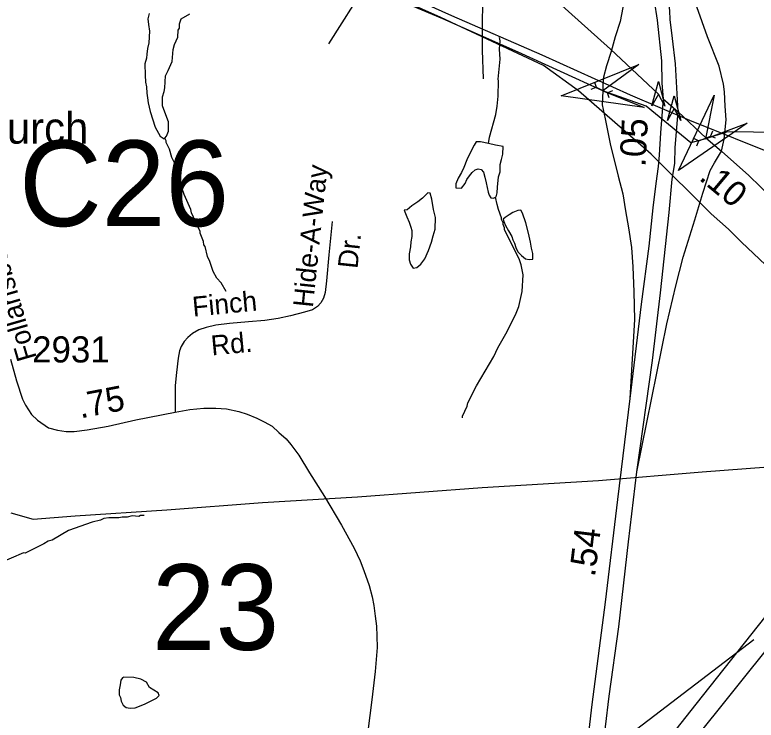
# Model space of a CAD drawing. Extents: x 1547597 to 1699558, y 810033 to 920809.
# Drawn here: x 1631529 to 1635080, y 823777 to 827154 of the extents above; entities that cross this region are included whole.
import ezdxf

# ---------------------------------------------------------------- set-up
doc = ezdxf.new("R2010")
doc.units = 0
for name, color, linetype in [('Exist Boundary Political City Limit New', 7, 'Continuous'), ('Exist Cultural Church with Cemetery Label', 7, 'Continuous'), ('Exist Hydrographic Creek Single Shore', 7, 'Continuous'), ('Exist Hydrographic Misc Water Feature', 7, 'Continuous'), ('Exist Road Non-System Type 51', 7, 'Continuous'), ('Exist Road Non-System Type 51 Label', 7, 'Continuous'), ('Exist Road Primary US Divided Attributed', 7, 'Continuous'), ('Exist Road Primary US Mileage Hundredths English Label', 7, 'Continuous'), ('Exist Road Primary US Ramp 1 Lane  Attributed', 7, 'Continuous'), ('Exist Road Secondary Mileage Hundredths English Label', 7, 'Continuous'), ('Exist Road Secondary Structure Culvert Attributed CELL', 7, 'Continuous'), ('Exist Road Secondary Structure Culvert CELL', 7, 'Continuous'), ('Exist Road Secondary Structure Culvert Number Label', 7, 'Continuous'), ('Exist Road Secondary Structure Standard Bridge Attributed CELL', 7, 'Continuous'), ('Exist Road Secondary Structure Standard Bridge Number Label', 7, 'Continuous'), ('Exist Road Secondary Type 51 Attributed', 7, 'Continuous'), ('Exist Road Secondary Type 51 Label', 7, 'Continuous'), ('Exist Road Secondary Type 51 Number Label', 7, 'Continuous'), ('Exist Utilities Electrical Transmission Line', 7, 'Continuous'), ('Map Preparation Boundary City Limit Buffer Line', 7, 'Continuous')]:
    doc.layers.add(name, color=color, linetype=linetype)

msp = doc.modelspace()

# ---------------------------------------------------------------- linework, layer by layer
at = {"layer": 'Exist Boundary Political City Limit New'}
msp.add_lwpolyline([(1635551.3, 827239.7), (1635531.3, 827062.9), (1635516.8, 826909.6), (1635505.7, 826765.1), (1635505.7, 826635.5), (1635472.8, 826183.6), (1635400.8, 826149.4), (1635270.8, 826058.5), (1635124.5, 825956.5), (1635009.7, 826064.8), (1634948.3, 826128.4), (1634864.2, 826200.6), (1634576.7, 826487.3), (1634230, 826790.4), (1634060.9, 826911.8), (1633570.2, 827141), (1632628.5, 827562.2)], dxfattribs=at)
at = {"layer": 'Exist Hydrographic Creek Single Shore'}
msp.add_lwpolyline([(1639509.9, 826511.7), (1638485.9, 826598.2), (1636671.9, 826897.5), (1636355.9, 826982.7), (1636122.9, 826967.8), (1635619.9, 826735.1), (1635191.7, 826589.7), (1634943.5, 826592.9), (1634837.4, 826560.6), (1634767, 826540.3), (1634660.4, 826629.5), (1634553.8, 826717), (1634345.4, 826790.2), (1633940.4, 826974.9), (1633579.9, 827134.2), (1632619.9, 827537.9), (1632321.8, 827691.7), (1632032.8, 827933.8), (1631311.2, 828442.3)], dxfattribs=at)
at = {"layer": 'Exist Hydrographic Misc Water Feature'}
for points in [[(1632173, 827160.4), (1632165.4, 827134.3), (1632169.2, 827107), (1632173.1, 827075.5), (1632170.3, 827020.1), (1632163.6, 826991.9), (1632161.2, 826965.8), (1632158.9, 826946.9), (1632151.2, 826919.8), (1632152.7, 826865.3), (1632154.4, 826831.8), (1632159.3, 826808.7), (1632161.1, 826778.3), (1632163.9, 826756.3), (1632166.8, 826733.2), (1632176.8, 826691.2), (1632200.9, 826615.5), (1632224.5, 826573.3), (1632244.2, 826560.4), (1632247.3, 826563.7)], [(1632247.3, 826563.7), (1632255.9, 826572.9), (1632265.6, 826596.8), (1632264.1, 826641.9), (1632252.9, 826674.5), (1632236.7, 826717.6), (1632236.2, 826760.6), (1632244.9, 826786.7), (1632247.2, 826804.4), (1632250.1, 826862), (1632262.9, 826886.9), (1632282.3, 826930.7), (1632287.2, 826987.2), (1632293.7, 827012.2), (1632309.8, 827046.6), (1632311.3, 827081.1), (1632317.7, 827090.4), (1632317.9, 827110.3), (1632325.6, 827135.4), (1632367.8, 827158.9)], [(1633797.8, 826537.3), (1633802.5, 826567.7), (1633833.3, 826677.4), (1633839.5, 826717.3), (1633843.9, 826765.2), (1633846.4, 826837.2), (1633844.4, 826845.2), (1633853.2, 826941), (1633851.4, 826989), (1633853.8, 827028.9), (1633850.4, 827046.1)], [(1632540.6, 825828.4), (1632516.9, 825870.5), (1632497.1, 825892.7), (1632479.4, 825924.8), (1632463.7, 825972.9), (1632451.9, 825997), (1632440.2, 826045), (1632434.3, 826053.1), (1632432.5, 826069.1), (1632416.8, 826109.2), (1632416.8, 826117.2), (1632375.4, 826205.4), (1632371.6, 826221.4), (1632340.1, 826293.7), (1632328.4, 826325.8), (1632320.6, 826365.7), (1632301, 826413.9), (1632293.2, 826445.9), (1632281.4, 826470), (1632269.7, 826510), (1632254, 826542.2), (1632254, 826550.2), (1632247.3, 826563.7)], [(1633797.8, 826537.3), (1633760, 826545), (1633739.4, 826546.1), (1633730.1, 826530.5), (1633713.5, 826499.2), (1633694.5, 826458.9), (1633679.3, 826422.1), (1633668.6, 826399.3), (1633652.9, 826372), (1633641.8, 826345.2), (1633641.1, 826325.8), (1633668.1, 826323.2), (1633685.9, 826346.4), (1633694.8, 826366.1), (1633706.2, 826382.6), (1633719.5, 826398.7), (1633733.6, 826412), (1633749, 826415.8), (1633763.3, 826413.9), (1633773.6, 826401.1), (1633781, 826376.2), (1633786.4, 826349.6), (1633791.1, 826326.6), (1633796.8, 826304), (1633801.5, 826290.8), (1633808.6, 826277.7), (1633822.1, 826276.6), (1633831.6, 826281.1)], [(1633831.6, 826281.1), (1633835.2, 826282.7), (1633839.9, 826301.1), (1633841.6, 826328.6), (1633845.4, 826377.7), (1633853.3, 826402.3), (1633854.6, 826436.5), (1633860.3, 826460.8), (1633866.5, 826487.3), (1633867.8, 826522.9), (1633831.4, 826530.6), (1633797.8, 826537.3)], [(1633507.8, 826301.7), (1633500.9, 826294.4), (1633481.7, 826276.2), (1633459.9, 826258.7), (1633430.6, 826239), (1633407.8, 826220.4), (1633393.6, 826217.9), (1633406.3, 826187.2), (1633418.1, 826160.7), (1633425.7, 826136.4), (1633430.8, 826121.1), (1633430.5, 826093.2), (1633425.4, 826066.4), (1633423.6, 826042.7), (1633418.4, 826010.1), (1633418.6, 825981.2), (1633424.2, 825960.6), (1633437.6, 825940.4), (1633454.5, 825943.3), (1633474.1, 825959.9), (1633492.9, 825985.5), (1633510.7, 826024.7), (1633525, 826064.6), (1633533.2, 826095), (1633542.5, 826127.5), (1633544.8, 826183.8), (1633534.2, 826221.3), (1633526.4, 826271), (1633518.8, 826300), (1633507.8, 826301.7)], [(1633673.2, 825223.8), (1633673.3, 825231.8), (1633695.6, 825279.5), (1633699.7, 825295.5), (1633740.3, 825377.1), (1633823.1, 825518.3), (1633843.4, 825560.1), (1633887.9, 825637.7), (1633930.5, 825725.3), (1633942.8, 825757.2), (1633959.2, 825829), (1633963.8, 825908.9), (1633954.1, 825956.9), (1633946.2, 825981), (1633875.4, 826125.5), (1633875.4, 826133.4), (1633867.5, 826149.5), (1633867.6, 826157.5), (1633859.7, 826173.6), (1633859.8, 826181.6), (1633846.1, 826221.6), (1633840.2, 826245.6), (1633831.6, 826281.1)], [(1633939, 826217.7), (1633914.7, 826207.3), (1633896.5, 826196.4), (1633877.6, 826182.8), (1633868.6, 826175.3), (1633871.2, 826163.8), (1633880.2, 826145.3), (1633894.5, 826120.1), (1633909.4, 826091.9), (1633915.4, 826076.2), (1633922.5, 826060.3), (1633929.5, 826039.1), (1633938.9, 826018.3), (1633955.9, 826001.2), (1633975.3, 825984.9), (1633992.1, 825982.3), (1634010.1, 825984), (1634009.7, 826011.3), (1634003.9, 826035.9), (1633998.8, 826065.9), (1633989.4, 826108.9), (1633976.2, 826158.6), (1633960.7, 826203.6), (1633952.4, 826219.1), (1633939, 826217.7)], [(1632147.5, 824756.3), (1632131.5, 824756.5), (1632123.5, 824752.5), (1632091.6, 824754.8), (1632067.6, 824749), (1632043.6, 824749.2), (1632027.6, 824745.3), (1631979.6, 824745.7), (1631955.6, 824741.9), (1631939.6, 824734), (1631899.5, 824724.3), (1631785.4, 824685.3), (1631707.2, 824638), (1631689.1, 824634.1), (1631667.1, 824620.3), (1631578.8, 824577), (1631570.8, 824577.1), (1631450.6, 824526.1)], [(1632043.8, 823978.8), (1632036.2, 823968.6), (1632034.1, 823945.8), (1632029.1, 823922), (1632028.8, 823898.1), (1632034.4, 823884.5), (1632038.3, 823868), (1632047.3, 823848.8), (1632061.5, 823837.4), (1632081.5, 823833.3), (1632104.5, 823835.4), (1632125.7, 823843), (1632153.1, 823855.3), (1632206.9, 823882.6), (1632220, 823894.3), (1632216.1, 823907), (1632173.5, 823933.1), (1632159.1, 823957.9), (1632133.1, 823973.2), (1632098.3, 823980.5), (1632051, 823983.1), (1632043.8, 823978.8)]]:
    msp.add_lwpolyline(points, dxfattribs=at)
at = {"layer": 'Exist Road Non-System Type 51'}
for points in [[(1633307.2, 827968.9), (1633292.9, 827444.3), (1633288.1, 827401.4), (1633211.9, 827301.3), (1633030.8, 827015.2)], [(1633792.2, 827522.6), (1633770.8, 827382.6), (1633768.4, 827087), (1633768.4, 826984.5), (1633773.2, 826846.8)], [(1634612.3, 826774.3), (1634383, 826989.8), (1633980.4, 827352.2), (1633906.5, 827426.2)], [(1633049, 826163.7), (1633032.3, 826004), (1633022.4, 825880.1), (1633015.5, 825824.2), (1633007.3, 825796.8), (1632994.6, 825774.6), (1632978.7, 825757.8), (1632954.1, 825741.2), (1632915.9, 825729.8), (1632849.7, 825712.9), (1632789.6, 825700), (1632726.6, 825690.2), (1632647.4, 825684.2), (1632557.2, 825675.7), (1632491.2, 825668.6), (1632445, 825657.5), (1632410.9, 825646), (1632380.6, 825628.4), (1632358.3, 825608.9), (1632339.9, 825589), (1632325.6, 825565.3), (1632317.2, 825545.5), (1632310.7, 825509.6), (1632303.7, 825441.7), (1632296.7, 825379.8), (1632296.5, 825250.6)]]:
    msp.add_lwpolyline(points, dxfattribs=at)
at = {"layer": 'Exist Road Primary US Divided Attributed'}
for points in [[(1634706.7, 826688.9), (1634694.3, 826919.2), (1634679.2, 827040), (1634668.5, 827132.1), (1634667.3, 827172.4), (1634659, 827242.9), (1634646.6, 827325.9), (1634590.7, 827608.4), (1634514, 827886.5), (1634426.6, 828167.7), (1634371, 828362.9)], [(1634310.8, 828297.4), (1634400.1, 828006), (1634464.3, 827813), (1634549.3, 827513), (1634590.6, 827263.7), (1634591.4, 827220.2), (1634605.6, 827128), (1634626.3, 826932.9), (1634628.6, 826827), (1634634.1, 826751.1)], [(1634634.1, 826751.1), (1634621.3, 826588.9), (1634615.6, 826482), (1634611.3, 826427.4), (1634600.5, 826345.5), (1634585.1, 826229.2), (1634566.2, 826045.5), (1634529.7, 825768.1), (1634475.9, 825317)], [(1634509.2, 824966), (1634583.3, 825499.2), (1634622.5, 825822.6), (1634664.3, 826207.3), (1634678.5, 826366.7), (1634690.1, 826441.9), (1634692.2, 826518.7), (1634706.7, 826688.9)], [(1634475.9, 825317), (1634416.7, 824833), (1634356.3, 824342.4), (1634292.6, 823852.3), (1634265, 823605.9)], [(1634340.3, 823598.1), (1634375.8, 823891.7), (1634422.2, 824223.9), (1634468.2, 824630.5), (1634509.2, 824966)]]:
    msp.add_lwpolyline(points, dxfattribs=at)
at = {"layer": 'Exist Road Primary US Ramp 1 Lane  Attributed'}
for points in [[(1634915, 826501.5), (1634927.3, 826559.3), (1634936.8, 826651.5), (1634932.1, 826716.1), (1634928.6, 826785.9), (1634924.4, 826821.7), (1634903.7, 826908.8), (1634847.7, 827047.8), (1634737.8, 827359.1), (1634561.8, 827844.2), (1634491.3, 828064.1), (1634371, 828362.9)], [(1634310.8, 828297.4), (1634419.7, 827790.5), (1634439.5, 827703), (1634453.6, 827638.1), (1634462, 827559), (1634470.5, 827477.2), (1634467.7, 827375.6), (1634456.4, 827268.3), (1634442.3, 827189.3), (1634428.2, 827121.5), (1634405.6, 827048.1), (1634385.9, 826977.6)], [(1634385.9, 826977.6), (1634363.5, 826909), (1634349.4, 826856.2), (1634345.9, 826820.9), (1634345.4, 826790.2), (1634342.4, 826722.4), (1634356.4, 826655.5), (1634381.1, 826535.8), (1634419.8, 826380.9), (1634440.9, 826296.4), (1634454.9, 826215.5), (1634469, 826134.5), (1634483.1, 826039.5), (1634490.1, 825948), (1634493.6, 825828.3), (1634497.2, 825694.5), (1634475.9, 825317)], [(1634509.2, 824966), (1634652.1, 825674.8), (1634695.2, 825855.9), (1634730.7, 825993.2), (1634786.1, 826172.1), (1634824.8, 826299.5), (1634860.8, 826408.6), (1634881.3, 826444.6), (1634915, 826501.5)]]:
    msp.add_lwpolyline(points, dxfattribs=at)
at = {"layer": 'Exist Road Secondary Structure Culvert Attributed CELL'}
for points in [[(1634543.1, 826710.4), (1634146.9, 826765.7), (1634517.7, 826915.9), (1634345.4, 826790.2)], [(1635036.9, 826635.8), (1634708, 826408.1), (1634879, 826769.7), (1634837.4, 826560.6)]]:
    msp.add_lwpolyline(points, close=True, dxfattribs=at)
at = {"layer": 'Exist Road Secondary Structure Culvert CELL'}
for p, q in [((1634290.4, 826797.6), (1634314.1, 826806.8)), ((1634306.2, 826830.9), (1634314.1, 826806.8)), ((1634314.1, 826806.8), (1634368.7, 826780.9)), ((1634392.4, 826790.1), (1634368.7, 826780.9)), ((1634376.6, 826756.8), (1634368.7, 826780.9)), ((1634871.2, 826597.1), (1634861.8, 826573.5)), ((1634782.6, 826561.6), (1634805.7, 826551)), ((1634805.7, 826551), (1634861.8, 826573.5)), ((1634884.9, 826562.9), (1634861.8, 826573.5)), ((1634796.3, 826527.4), (1634805.7, 826551))]:
    msp.add_line(p, q, dxfattribs=at)
at = {"layer": 'Exist Road Secondary Structure Standard Bridge Attributed CELL'}
for points in [[(1634579.8, 826718.1), (1634613.3, 826835.3), (1634642.9, 826717), (1634612.3, 826774.3)], [(1634656.2, 826648.6), (1634687.6, 826766.4), (1634719.3, 826648.7), (1634687.7, 826705.5)]]:
    msp.add_lwpolyline(points, close=True, dxfattribs=at)
at = {"layer": 'Exist Road Secondary Structure Standard Bridge Number Label'}
msp.add_line((1634431.1, 823676.2), (1635069, 824163.5), dxfattribs=at)
at = {"layer": 'Exist Road Secondary Type 51 Attributed'}
for points in [[(1634634.1, 826751.1), (1634706.7, 826688.9)], [(1634706.7, 826688.9), (1634839.4, 826564.3), (1634915, 826501.5)], [(1634915, 826501.5), (1635045.3, 826385), (1635157.7, 826275.6)], [(1631508.2, 825505.3), (1631535.9, 825401.8), (1631564.7, 825314.3), (1631579.7, 825285.5), (1631609, 825240.1), (1631636.7, 825212.9), (1631690.4, 825176.4), (1631733.1, 825165.3), (1631774.6, 825158.1), (1631812.3, 825158.1), (1631875.9, 825167), (1631975.6, 825184.7), (1632108, 825215.2), (1632296.5, 825250.6), (1632367.7, 825263.9), (1632434.2, 825271.1), (1632491.7, 825271.1), (1632542.1, 825266.7), (1632601.9, 825254.5), (1632641.3, 825242.3), (1632688.3, 825222.4), (1632723.2, 825205.2), (1632760.9, 825183.6), (1632794.1, 825154.8), (1632827.9, 825124.3), (1632851.1, 825097.2), (1632888.8, 825045.7), (1632940.9, 824961), (1633012.9, 824846.9), (1633093.7, 824710.1), (1633154.6, 824600.5), (1633183.4, 824539.5), (1633200.6, 824493.6), (1633225.5, 824421.6), (1633239.9, 824366.8), (1633248.2, 824325.8), (1633255.4, 824274.8), (1633260.9, 824226.7), (1633263.2, 824179), (1633264.3, 824124.2), (1633255.4, 824010.1), (1633238.8, 823874.4), (1633210, 823649.6)]]:
    msp.add_lwpolyline(points, dxfattribs=at)
at = {"layer": 'Exist Utilities Electrical Transmission Line'}
for points in [[(1637934.2, 825544.4), (1637725.9, 825515), (1637509.9, 825489.8), (1637381.7, 825477.4), (1637175.1, 825572), (1636686.5, 825818.3), (1636074.9, 826130.3), (1635613.7, 826318.2), (1635192, 826475.6), (1634762.5, 826647.2), (1634478.2, 826768.9), (1634055.1, 826960.3), (1633621.7, 827149.8), (1633216.4, 827333.2)], [(1631847.5, 819971.9), (1632857.6, 821240.7), (1632976.8, 821391.8), (1633218.5, 821692.7), (1633472.4, 822015.5), (1633758.9, 822377.9), (1634081.9, 822793.8), (1634390.6, 823173.7), (1634768.5, 823662.9), (1635174.6, 824169.7), (1635507.9, 824597.4), (1635715, 824854.9), (1635810.1, 824955.6), (1636024.4, 824984.9), (1636480.7, 825025.1), (1636982.7, 825062.5), (1637443, 825106.6), (1637903, 825144.6), (1638121.2, 825163.8)], [(1631508.8, 824768.9), (1631616.5, 824739.5), (1631818.5, 824755), (1632256.5, 824783.3), (1632714.7, 824819.4), (1633170.7, 824845.6), (1633766.9, 824889.9), (1634324.9, 824924.8), (1634821, 824966.3), (1635433.3, 825012.5), (1635731.3, 825034.7)], [(1635731.3, 825034.7), (1635662.3, 824947.4), (1635528.3, 824783.3), (1635156.5, 824314), (1634790.8, 823852.7), (1634394.8, 823351.7), (1634014.8, 822860.6), (1633683.8, 822444.9), (1633283.6, 821941.9), (1632893.7, 821455), (1632736.5, 821242.1), (1631722.7, 819974.1)]]:
    msp.add_lwpolyline(points, dxfattribs=at)
at = {"layer": 'Map Preparation Boundary City Limit Buffer Line'}
msp.add_lwpolyline([(1635551.3, 827239.7), (1635531.3, 827062.9), (1635516.8, 826909.6), (1635505.7, 826765.1), (1635505.7, 826635.5), (1635472.8, 826183.6), (1635400.8, 826149.4), (1635270.8, 826058.5), (1635124.5, 825956.5), (1635009.7, 826064.8), (1634948.3, 826128.4), (1634864.2, 826200.6), (1634576.7, 826487.3), (1634230, 826790.4), (1634060.9, 826911.8), (1633570.2, 827141), (1632628.5, 827562.2)], dxfattribs=at)

# ---------------------------------------------------------------- texts
at = {"layer": 'Exist Cultural Church with Cemetery Label'}
msp.add_text('Hopewell Church', height=150, dxfattribs=at).set_placement((1630353.1, 826537.1))
at = {"layer": 'Exist Road Non-System Type 51 Label'}
for s, rotation, p in [('Hide-A-Way', 84.0485, (1632956.3, 825749.7)), ('Dr.', 84.0485, (1633170.2, 825935.8)), ('Finch', 5.4278, (1632383.3, 825708.6)), ('Rd.', 5.4278, (1632472.8, 825522.8))]:
    msp.add_text(s, height=95, rotation=rotation, dxfattribs=at).set_placement(p)
at = {"layer": 'Exist Road Primary US Mileage Hundredths English Label'}
for s, rotation, p in [('.05', 86.9458, (1634549.9, 826423.4)), ('.54', 82.9864, (1634307.7, 824459))]:
    msp.add_text(s, height=125, rotation=rotation, dxfattribs=at).set_placement(p)
at = {"layer": 'Exist Road Secondary Mileage Hundredths English Label'}
for s, rotation, p in [('.10', 320.0252, (1634801.9, 826367.8)), ('.75', 10.8768, (1631843.4, 825221.2))]:
    msp.add_text(s, height=120, rotation=rotation, dxfattribs=at).set_placement(p)
at = {"layer": 'Exist Road Secondary Structure Culvert Number Label'}
msp.add_text('C26', height=410.1, dxfattribs=at).set_placement((1631548.9, 826142.1))
at = {"layer": 'Exist Road Secondary Structure Standard Bridge Number Label'}
msp.add_text('23', height=410.1, dxfattribs=at).set_placement((1632185.3, 824113.1))
at = {"layer": 'Exist Road Secondary Type 51 Label'}
msp.add_text('Follansbee', height=95, rotation=106.1884, dxfattribs=at).set_placement((1631634.5, 825511.8))
at = {"layer": 'Exist Road Secondary Type 51 Number Label'}
msp.add_text('2931', height=125, dxfattribs=at).set_placement((1631611.4, 825489.3))

doc.saveas('drawing.dxf')
